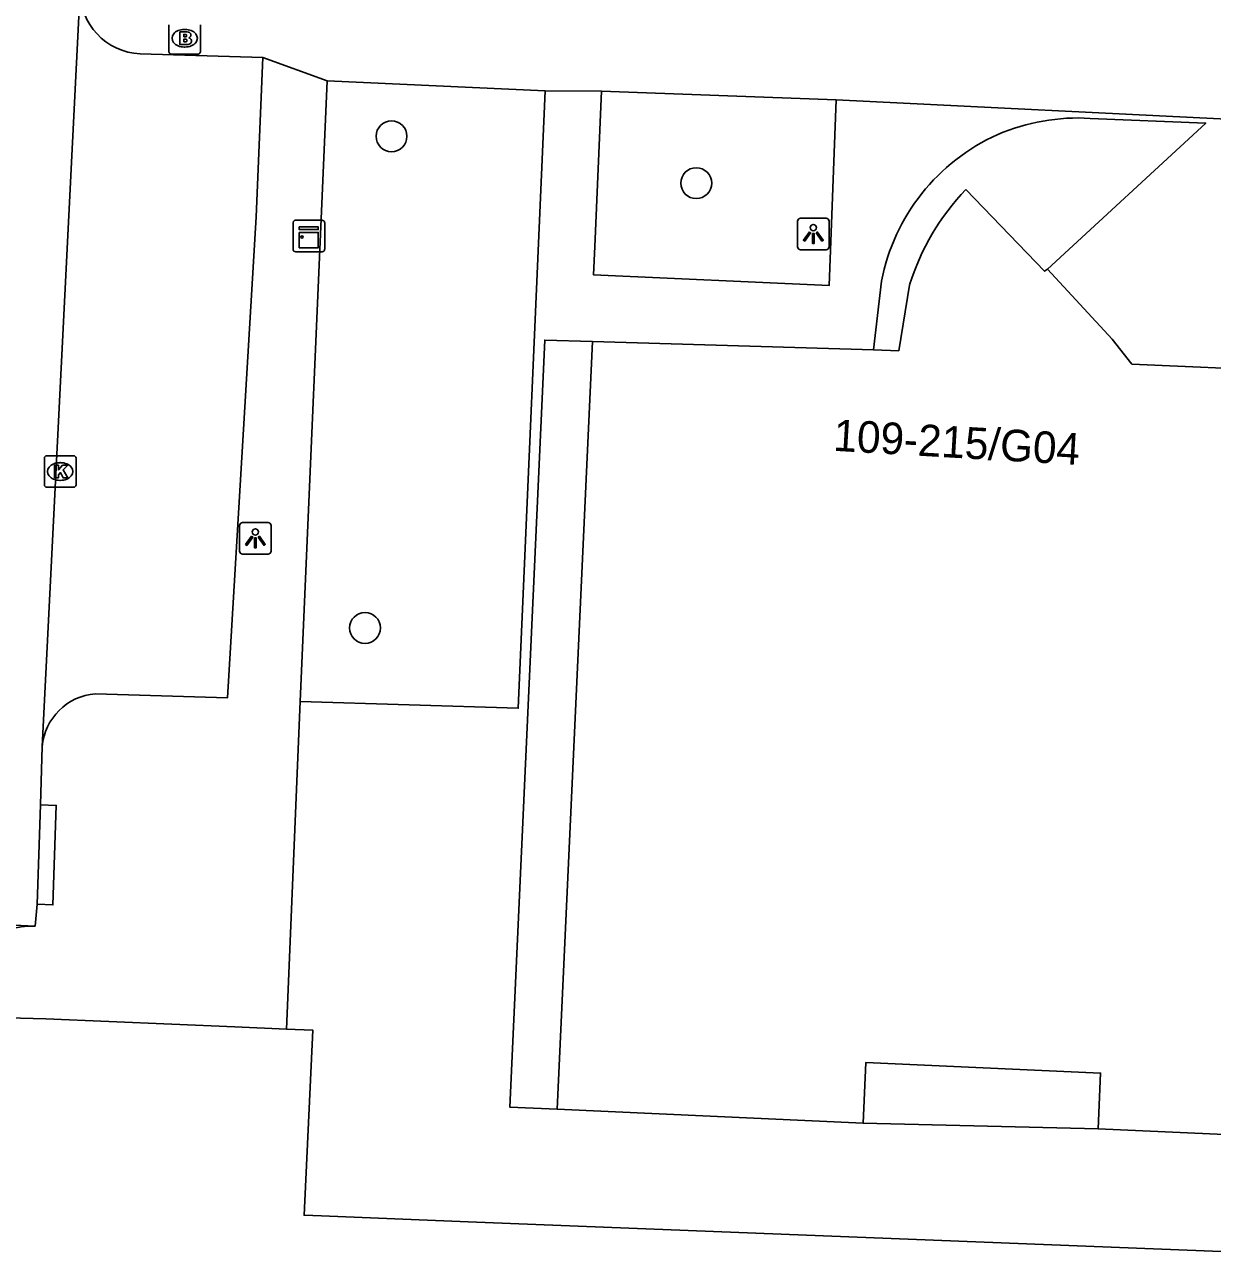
# Model space of a CAD drawing. Extents: x 161355 to 162026, y 386504 to 387459.
# Drawn here: x 161611.48 to 161649.04, y 386535.61 to 386574.78 of the extents above; entities that cross this region are included whole.
import ezdxf

# ---------------------------------------------------------------- set-up
doc = ezdxf.new("R2010")
doc.units = 0
for name, color, linetype in [('IMGEO_Boom', 7, 'Continuous'), ('IMGEO_Brandkraan', 7, 'Continuous'), ('IMGEO_Fietspad_open', 7, 'Continuous'), ('IMGEO_Hek', 7, 'Continuous'), ('IMGEO_Kast', 7, 'Continuous'), ('IMGEO_Kolk', 7, 'Continuous'), ('IMGEO_Lichtpunt', 7, 'Continuous'), ('IMGEO_Pand', 7, 'Continuous'), ('IMGEO_Pand_nummerreeks', 7, 'Continuous'), ('IMGEO_Rijbaan_lokaal_open', 7, 'Continuous'), ('IMGEO_Voetpad_open', 7, 'Continuous')]:
    doc.layers.add(name, color=color, linetype=linetype)

msp = doc.modelspace()

# ---------------------------------------------------------------- linework, layer by layer
at = {"layer": 'IMGEO_Boom'}
for centre in [(161623.079, 386571.246), (161632.72, 386569.763), (161622.24, 386555.686)]:
    msp.add_circle(centre, 0.489, dxfattribs=at)
at = {"layer": 'IMGEO_Brandkraan'}
for p, q in [((161616.034, 386573.925), (161616.034, 386574.777)), ((161616.522, 386574.631), (161616.547, 386574.631)), ((161617.035, 386574.777), (161617.035, 386573.925)), ((161616.545, 386574.071), (161616.52, 386574.071)), ((161616.961, 386573.851), (161616.109, 386573.851))]:
    msp.add_line(p, q, dxfattribs=at)
for points in [[(161616.034, 386573.925), (161616.034, 386574.777)], [(161616.382, 386574.551), (161616.382, 386574.151), (161616.595, 386574.151)], [(161616.613, 386574.551), (161616.382, 386574.551)], [(161616.561, 386574.47), (161616.507, 386574.47), (161616.507, 386574.394)], [(161617.035, 386574.777), (161617.035, 386573.925)], [(161616.507, 386574.394), (161616.56, 386574.394)], [(161616.569, 386574.318), (161616.507, 386574.318), (161616.507, 386574.237)], [(161616.507, 386574.237), (161616.569, 386574.237)], [(161616.961, 386573.851), (161616.109, 386573.851)]]:
    msp.add_lwpolyline(points, dxfattribs=at)
for centre, radius, start, end in [((161616.562, 386574.432), 0.0379, 267.8285, 90.9355), ((161616.617, 386574.406), 0.145, 59.4692, 91.5367), ((161616.642, 386574.453), 0.0922, 285.5137, 58.1501), ((161616.57, 386574.277), 0.0404, 269.8759, 90.5077), ((161616.601, 386574.402), 0.251, 268.6676, 293.5347), ((161616.647, 386574.261), 0.105, 301.3115, 78.989), ((161616.111, 386573.927), 0.0765, 181.552, 268.448), ((161616.111, 386573.927), 0.0765, 181.552, 268.448), ((161616.959, 386573.927), 0.0765, 271.552, 358.448), ((161616.959, 386573.927), 0.0765, 271.552, 358.448)]:
    msp.add_arc(centre, radius, start, end, dxfattribs=at)
for centre, major_axis, ratio, start_param, end_param in [((161616.521, 386574.351), (-0.387, 0.002), 0.722429, 4.712389, 7.853982), ((161616.546, 386574.351), (-0.39, 0.002), 0.717154, 1.570796, 4.712389)]:
    msp.add_ellipse(centre, major_axis=major_axis, ratio=ratio, start_param=start_param, end_param=end_param, dxfattribs=at)
at = {"layer": 'IMGEO_Fietspad_open'}
msp.add_arc((161611.724, 386543.945), 2.308, 87.9746, 174.6253, dxfattribs=at)
at = {"layer": 'IMGEO_Hek'}
for points in [[(161621.046, 386573.007), (161620.187, 386553.357)], [(161627.941, 386572.685), (161621.046, 386573.007)], [(161629.721, 386572.679), (161637.151, 386572.398)], [(161620.187, 386553.357), (161627.091, 386553.143)]]:
    msp.add_lwpolyline(points, dxfattribs=at)
at = {"layer": 'IMGEO_Kast'}
for p, q in [((161620.039, 386568.591), (161620.88, 386568.591)), ((161620.88, 386568.591), (161620.039, 386568.591)), ((161619.964, 386567.666), (161619.964, 386568.507)), ((161619.964, 386568.507), (161619.964, 386567.666)), ((161620.964, 386568.516), (161620.964, 386567.675)), ((161620.964, 386567.675), (161620.964, 386568.516)), ((161620.889, 386567.591), (161620.048, 386567.591)), ((161620.048, 386567.591), (161620.889, 386567.591))]:
    msp.add_line(p, q, dxfattribs=at)
for points in [[(161620.159, 386568.381), (161620.759, 386568.381), (161620.759, 386568.296), (161620.159, 386568.296), (161620.159, 386568.381)], [(161620.159, 386568.206), (161620.759, 386568.206), (161620.759, 386567.717), (161620.159, 386567.717), (161620.159, 386568.206)]]:
    msp.add_lwpolyline(points, dxfattribs=at)
msp.add_circle((161620.243, 386568.055), 0.0377, dxfattribs=at)
for centre, start, end in [((161620.042, 386568.513), 92.4484, 184.2845), ((161620.042, 386568.513), 92.4484, 184.2845), ((161620.886, 386568.513), 2.4484, 94.2845), ((161620.886, 386568.513), 2.4484, 94.2845), ((161620.042, 386567.669), 182.4484, 274.2845), ((161620.042, 386567.669), 182.4484, 274.2845), ((161620.886, 386567.669), 272.4484, 4.2845), ((161620.886, 386567.669), 272.4484, 4.2845)]:
    msp.add_arc(centre, 0.0779, start, end, dxfattribs=at)
at = {"layer": 'IMGEO_Kolk'}
for p, q in [((161612.171, 386561.137), (161613.023, 386561.137)), ((161612.096, 386560.211), (161612.096, 386561.063)), ((161612.584, 386560.917), (161612.609, 386560.917)), ((161613.097, 386561.063), (161613.097, 386560.211)), ((161612.607, 386560.357), (161612.582, 386560.357)), ((161613.023, 386560.137), (161612.171, 386560.137))]:
    msp.add_line(p, q, dxfattribs=at)
for points in [[(161612.171, 386561.137), (161613.023, 386561.137)], [(161612.096, 386560.211), (161612.096, 386561.063)], [(161612.417, 386560.837), (161612.54, 386560.837), (161612.54, 386560.686), (161612.67, 386560.837), (161612.834, 386560.837), (161612.688, 386560.686), (161612.841, 386560.437), (161612.689, 386560.437), (161612.604, 386560.601), (161612.54, 386560.534), (161612.54, 386560.437), (161612.417, 386560.437), (161612.417, 386560.837)], [(161613.097, 386561.063), (161613.097, 386560.211)], [(161613.023, 386560.137), (161612.171, 386560.137)]]:
    msp.add_lwpolyline(points, dxfattribs=at)
for centre, start, end in [((161612.173, 386561.061), 91.552, 178.448), ((161612.173, 386561.061), 91.552, 178.448), ((161613.021, 386561.061), 1.552, 88.448), ((161613.021, 386561.061), 1.552, 88.448), ((161612.173, 386560.213), 181.552, 268.448), ((161612.173, 386560.213), 181.552, 268.448), ((161613.021, 386560.213), 271.552, 358.448), ((161613.021, 386560.213), 271.552, 358.448)]:
    msp.add_arc(centre, 0.0765, start, end, dxfattribs=at)
for centre, major_axis, ratio, start_param, end_param in [((161612.583, 386560.637), (-0.387, 0.002), 0.722429, 4.712389, 7.853982), ((161612.608, 386560.637), (-0.39, 0.002), 0.717154, 1.570796, 4.712389)]:
    msp.add_ellipse(centre, major_axis=major_axis, ratio=ratio, start_param=start_param, end_param=end_param, dxfattribs=at)
at = {"layer": 'IMGEO_Lichtpunt'}
for p, q in [((161635.925, 386568.558), (161635.925, 386567.751)), ((161635.925, 386568.558), (161635.925, 386567.751)), ((161636.827, 386568.653), (161636.019, 386568.653)), ((161636.827, 386568.653), (161636.019, 386568.653)), ((161636.921, 386567.751), (161636.921, 386568.558)), ((161636.921, 386567.751), (161636.921, 386568.558)), ((161636.019, 386567.657), (161636.827, 386567.657)), ((161636.019, 386567.657), (161636.827, 386567.657)), ((161618.273, 386558.926), (161618.273, 386558.119)), ((161618.273, 386558.926), (161618.273, 386558.119)), ((161619.175, 386559.021), (161618.367, 386559.021)), ((161619.175, 386559.021), (161618.367, 386559.021)), ((161619.269, 386558.119), (161619.269, 386558.926)), ((161619.269, 386558.119), (161619.269, 386558.926)), ((161618.367, 386558.025), (161619.175, 386558.025)), ((161618.367, 386558.025), (161619.175, 386558.025))]:
    msp.add_line(p, q, dxfattribs=at)
for points in [[(161636.299, 386568.222), (161636.338, 386568.194), (161636.15, 386567.932), (161636.112, 386567.959), (161636.299, 386568.222)], [(161636.401, 386568.174), (161636.448, 386568.174), (161636.448, 386567.852), (161636.401, 386567.852), (161636.401, 386568.174)], [(161636.511, 386568.194), (161636.549, 386568.221), (161636.736, 386567.959), (161636.697, 386567.931), (161636.511, 386568.194)], [(161618.647, 386558.59), (161618.686, 386558.562), (161618.498, 386558.3), (161618.46, 386558.327), (161618.647, 386558.59)], [(161618.749, 386558.542), (161618.796, 386558.542), (161618.796, 386558.22), (161618.749, 386558.22), (161618.749, 386558.542)], [(161618.859, 386558.562), (161618.897, 386558.589), (161619.084, 386558.327), (161619.045, 386558.299), (161618.859, 386558.562)]]:
    msp.add_lwpolyline(points, dxfattribs=at)
for centre in [(161636.424, 386568.356), (161618.772, 386558.724)]:
    msp.add_circle(centre, 0.0994, dxfattribs=at)
for centre, start, end in [((161636.019, 386568.558), 90, 180), ((161636.019, 386568.558), 90, 180), ((161636.827, 386568.558), 0, 90), ((161636.827, 386568.558), 0, 90), ((161636.019, 386567.751), 180, 270), ((161636.019, 386567.751), 180, 270), ((161636.827, 386567.751), 270, 0), ((161636.827, 386567.751), 270, 360), ((161618.367, 386558.926), 90, 180), ((161618.367, 386558.926), 90, 180), ((161619.175, 386558.926), 0, 90), ((161619.175, 386558.926), 0, 90), ((161618.367, 386558.119), 180, 270), ((161618.367, 386558.119), 180, 270), ((161619.175, 386558.119), 270, 0), ((161619.175, 386558.119), 270, 360)]:
    msp.add_arc(centre, 0.0946, start, end, dxfattribs=at)
at = {"layer": 'IMGEO_Pand'}
for points in [[(161643.832, 386567.038), (161643.741, 386566.976), (161641.251, 386569.565)], [(161643.832, 386567.038), (161645.88, 386564.824), (161646.504, 386564.032), (161656.139, 386563.616)], [(161639.47, 386566.54), (161639.129, 386564.459), (161638.323, 386564.483)], [(161629.436, 386564.753), (161628.315, 386540.453)], [(161629.436, 386564.753), (161638.323, 386564.483)], [(161638.003, 386540.011), (161638.09, 386541.934), (161645.513, 386541.595), (161645.433, 386539.836)], [(161638.003, 386540.011), (161628.315, 386540.453)], [(161655.097, 386539.395), (161645.433, 386539.836)]]:
    msp.add_lwpolyline(points, dxfattribs=at)
msp.add_arc((161646.743, 386564.295), 7.612, 136.1811, 162.8432, dxfattribs=at)
at = {"layer": 'IMGEO_Rijbaan_lokaal_open'}
for points in [[(161613.23, 386575.891), (161612.029, 386551.931)], [(161612.029, 386551.931), (161611.972, 386550.089)], [(161611.972, 386550.089), (161611.869, 386546.939)], [(161611.806, 386546.251), (161603.104, 386546.651), (161603.009, 386546.619)], [(161611.869, 386546.939), (161611.806, 386546.251)]]:
    msp.add_lwpolyline(points, dxfattribs=at)
at = {"layer": 'IMGEO_Voetpad_open'}
for points in [[(161619.011, 386573.737), (161618.799, 386568.7), (161617.893, 386553.479), (161613.712, 386553.603)], [(161619.011, 386573.737), (161615.128, 386573.86)], [(161621.046, 386573.007), (161619.011, 386573.737)], [(161620.187, 386553.357), (161621.046, 386573.007)], [(161627.941, 386572.685), (161621.046, 386573.007)], [(161627.941, 386572.685), (161627.091, 386553.143), (161620.187, 386553.357)], [(161629.721, 386572.679), (161627.941, 386572.685)], [(161637.151, 386572.398), (161636.924, 386566.522), (161629.468, 386566.867), (161629.507, 386567.758), (161629.721, 386572.679)], [(161637.151, 386572.398), (161629.721, 386572.679)], [(161650.358, 386571.749), (161637.151, 386572.398)], [(161645.184, 386571.814), (161648.837, 386571.663), (161643.832, 386567.038)], [(161638.323, 386564.483), (161638.582, 386566.661)], [(161628.315, 386540.453), (161626.817, 386540.521), (161627.926, 386564.799), (161629.436, 386564.753)], [(161620.187, 386553.357), (161619.755, 386542.989)], [(161611.972, 386550.089), (161612.471, 386550.07), (161612.368, 386546.92), (161611.869, 386546.939)], [(161619.755, 386542.989), (161618.122, 386543.059), (161612.147, 386543.314), (161609.331, 386543.387)], [(161657.889, 386535.61), (161625.504, 386536.891), (161620.861, 386537.074), (161620.315, 386537.096), (161620.594, 386542.953), (161619.755, 386542.989)], [(161645.433, 386539.836), (161638.003, 386540.011)]]:
    msp.add_lwpolyline(points, dxfattribs=at)
for centre, radius, start, end in [((161615.204, 386575.833), 1.975, 178.3213, 267.8012), ((161644.8, 386565.41), 6.416, 86.5656, 113.3297), ((161644.863, 386565.461), 6.394, 114.0277, 169.1816), ((161613.855, 386551.776), 1.833, 94.4776, 175.1467)]:
    msp.add_arc(centre, radius, start, end, dxfattribs=at)

# ---------------------------------------------------------------- texts
at = {"layer": 'IMGEO_Pand_nummerreeks'}
msp.add_text('109-215/G04', height=1, rotation=356.6864, dxfattribs=at).set_placement((161637.039, 386561.294))

doc.saveas('drawing.dxf')
